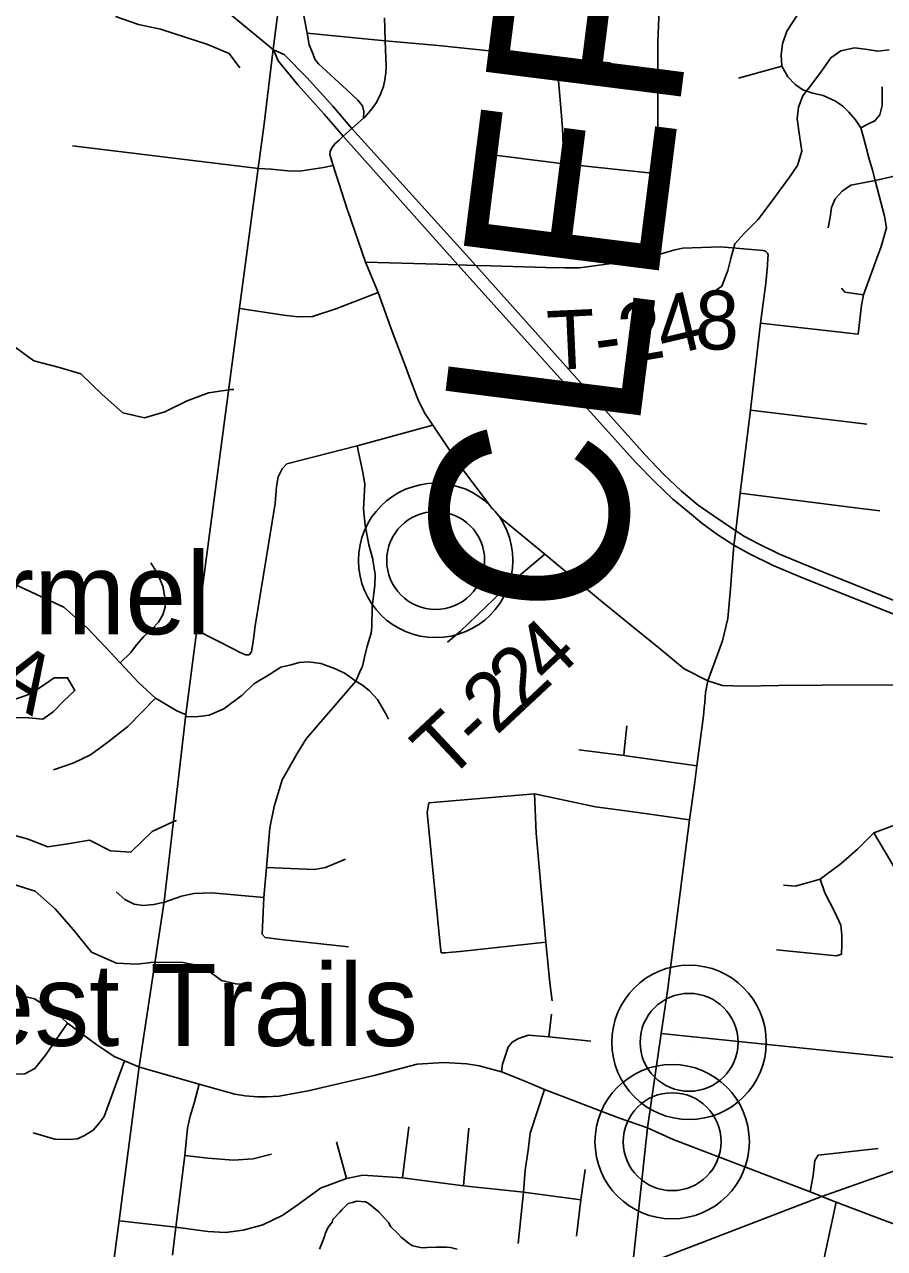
# Model space of a CAD drawing. Extents: x 0 to 34, y 0 to 22.
# Drawn here: x 5.759 to 6.174, y 16.574 to 17.164 of the extents above; entities that cross this region are included whole.
import ezdxf

# ---------------------------------------------------------------- set-up
doc = ezdxf.new("R2010")
doc.units = 0
for name, color, linetype in [('GM_X_Corporation', 7, 'Continuous'), ('GM_X_County_Road', 7, 'Continuous'), ('GM_X_County_Text', 7, 'Continuous'), ('GM_X_Minor_Lake', 7, 'Continuous'), ('GM_X_Minor_River', 7, 'Continuous'), ('GM_X_Rail_Line', 7, 'Continuous'), ('GM_X_State_Route', 7, 'Continuous'), ('GM_X_Township', 7, 'Continuous'), ('GM_X_Township_Road', 7, 'Continuous'), ('GM_X_Township_Road_Text', 7, 'Continuous'), ('GM_X_Unincorporated', 7, 'Continuous'), ('GM_X_Unincorporated_Location', 7, 'Continuous'), ('GM_X_Unincorporated_Text', 7, 'Continuous'), ('SH_Cut_Line', 7, 'Continuous')]:
    doc.layers.add(name, color=color, linetype=linetype)

msp = doc.modelspace()

# ---------------------------------------------------------------- linework, layer by layer
at = {"layer": 'GM_X_Corporation'}
msp.add_lwpolyline([(5.72112, 15.95514), (5.75974, 16.24674), (5.8051, 16.58756), (5.8147, 16.66168), (5.82679, 16.74115), (5.83718, 16.83132), (5.84257, 16.87203), (5.86313, 17.02725), (5.87205, 17.09459), (5.87488, 17.11595), (5.87933, 17.15186), (5.88642, 17.2068), (5.90033, 17.32196), (5.91784, 17.46266), (5.93092, 17.56818), (6.04699, 18.48945)], dxfattribs=at)
at = {"layer": 'GM_X_County_Road'}
for p, q in [((5.89561, 17.15957), (5.88654, 17.20654)), ((6.08874, 16.84753), (6.09576, 16.86685))]:
    msp.add_line(p, q, dxfattribs=at)
for points in [[(5.91301, 17.10991), (5.91724, 17.11369), (5.92283, 17.11867), (5.92337, 17.11915), (5.92624, 17.12225), (5.9287, 17.12569), (5.93069, 17.12942), (5.93239, 17.13397), (5.93314, 17.13717), (5.93359, 17.14047), (5.93369, 17.14351), (5.93332, 17.15592), (5.93313, 17.16177), (5.93297, 17.16699)], [(5.92283, 17.11867), (5.92293, 17.12184), (5.92239, 17.12463), (5.92007, 17.12731), (5.91484, 17.13225), (5.90119, 17.14477), (5.89943, 17.1471), (5.89835, 17.14974), (5.89664, 17.15397), (5.89561, 17.15957)], [(5.91301, 17.10991), (5.91102, 17.1081), (5.90896, 17.10619), (5.90765, 17.10454), (5.90679, 17.1027), (5.90666, 17.10106), (5.90711, 17.09959), (5.90826, 17.09586), (5.91509, 17.0743)], [(5.91509, 17.0743), (5.91521, 17.07394), (5.92377, 17.04923), (5.9299, 17.03458), (5.93659, 17.01583), (5.94284, 16.99949), (5.94481, 16.99412), (5.94931, 16.98249), (5.95249, 16.97624), (5.95622, 16.97075), (5.96279, 16.96095), (5.96911, 16.9514), (5.98473, 16.93051), (5.9903, 16.92497), (5.99756, 16.919), (6.01017, 16.90858), (6.03696, 16.88621), (6.0542, 16.87222), (6.06503, 16.86337), (6.07729, 16.85327), (6.08874, 16.84753)], [(6.10033, 16.90039), (6.10129, 16.91287), (6.10213, 16.91973)], [(6.09576, 16.86685), (6.09842, 16.8775), (6.09967, 16.89192), (6.10033, 16.90039)], [(6.05228, 16.56368), (6.05969, 16.63206), (6.06628, 16.67753), (6.06945, 16.69926), (6.07983, 16.78047), (6.08236, 16.79752), (6.08347, 16.80663), (6.08663, 16.83062), (6.08698, 16.83433), (6.08723, 16.83705), (6.08763, 16.84192), (6.08874, 16.84753)], [(6.08874, 16.84753), (6.09572, 16.84529), (6.10579, 16.84491), (6.12287, 16.84522), (6.14386, 16.84538), (6.17839, 16.84559), (6.21227, 16.8457), (6.217, 16.8454)]]:
    msp.add_lwpolyline(points, dxfattribs=at)
at = {"layer": 'GM_X_Minor_Lake'}
msp.add_lwpolyline([(5.73929, 16.84726), (5.74279, 16.84112), (5.7494, 16.83853), (5.75548, 16.8388), (5.76199, 16.84115), (5.76699, 16.8443), (5.77373, 16.84893), (5.78019, 16.849), (5.78369, 16.84286), (5.77847, 16.83782), (5.77324, 16.83259), (5.76824, 16.82906), (5.76141, 16.82976), (5.75418, 16.82988), (5.74802, 16.82562), (5.74272, 16.82686), (5.73646, 16.82754), (5.73018, 16.8267), (5.72491, 16.82984), (5.72331, 16.83595), (5.72875, 16.84251)], dxfattribs=at)
at = {"layer": 'GM_X_Minor_River'}
for points in [[(5.80336, 17.16755), (5.81439, 17.16375), (5.82504, 17.16147), (5.83683, 17.15766), (5.84729, 17.15424), (5.85813, 17.14986), (5.86327, 17.14282)], [(6.17611, 17.1515), (6.17059, 17.15085), (6.16567, 17.15171), (6.15943, 17.1526), (6.15275, 17.15102), (6.14794, 17.14769), (6.14344, 17.14132), (6.13876, 17.13495), (6.13447, 17.12934), (6.13246, 17.12387), (6.13178, 17.11837), (6.13295, 17.11036), (6.13394, 17.10274), (6.1319, 17.09575), (6.12799, 17.09013), (6.1235, 17.08413), (6.11881, 17.07758), (6.11277, 17.06971), (6.10637, 17.06319), (6.10172, 17.05815), (6.09986, 17.05097), (6.09842, 17.04529), (6.09542, 17.03775), (6.08714, 17.03184)], [(5.7539, 17.00907), (5.76398, 17.00165), (5.77634, 16.99842), (5.78661, 16.99538), (5.79688, 16.98548), (5.80677, 16.97673), (5.81723, 16.97426), (5.82712, 16.97711), (5.83778, 16.98244), (5.84805, 16.98625), (5.85908, 16.98796), (5.86037, 16.98793)], [(5.75009, 16.77431), (5.76074, 16.77145), (5.77063, 16.76746), (5.78033, 16.76898), (5.79079, 16.7707), (5.80087, 16.76556), (5.81076, 16.76499), (5.82103, 16.77488), (5.83054, 16.77945), (5.83275, 16.7802)], [(5.73456, 16.77622), (5.74096, 16.76537), (5.744, 16.75566), (5.75389, 16.74958), (5.76454, 16.74615), (5.77424, 16.73759), (5.78299, 16.7277), (5.79173, 16.71686), (5.80372, 16.71153), (5.8138, 16.71096), (5.82169, 16.71191)], [(5.82169, 16.71191), (5.83581, 16.71188), (5.84073, 16.71083), (5.84751, 16.70822), (5.85443, 16.70314), (5.86124, 16.70149), (5.86598, 16.7012)], [(5.90157, 16.57366), (5.90315, 16.57763), (5.90395, 16.57971), (5.90435, 16.58103), (5.90574, 16.58424), (5.90768, 16.58668), (5.90808, 16.588), (5.91118, 16.59137), (5.91234, 16.59268), (5.91543, 16.59567), (5.91753, 16.5962), (5.91944, 16.59674), (5.92381, 16.59647), (5.92513, 16.59588), (5.93019, 16.59161), (5.9315, 16.59025), (5.93486, 16.58658), (5.93597, 16.58447), (5.93952, 16.58099), (5.94101, 16.57944), (5.94514, 16.57613), (5.94665, 16.57534), (5.951, 16.57432), (5.95347, 16.57447), (5.95804, 16.57457), (5.96279, 16.57468), (5.96469, 16.57446), (5.96791, 16.57364)]]:
    msp.add_lwpolyline(points, dxfattribs=at)
at = {"layer": 'GM_X_Rail_Line'}
msp.add_lwpolyline([(7.63308, 16.28236), (7.40377, 16.36953), (7.03011, 16.50857), (6.53307, 16.72655), (6.49125, 16.74465), (6.4704, 16.748), (6.45673, 16.74373), (6.44445, 16.73569), (6.41433, 16.68657), (6.40613, 16.68152), (6.38892, 16.67672), (6.26607, 16.64228), (6.14316, 16.59895), (6.05126, 16.56355), (5.92879, 16.48974), (5.90389, 16.46146), (5.88575, 16.44529), (5.82154, 16.37195), (5.81518, 16.3497), (5.8107, 16.32047), (5.80263, 16.30095), (5.79258, 16.28561), (5.77272, 16.2711), (5.76215, 16.2634)], dxfattribs=at)
at = {"layer": 'GM_X_State_Route'}
for points in [[(5.78612, 17.18749), (5.81347, 17.1857), (5.82756, 17.18289), (5.83846, 17.17878), (5.84314, 17.17668), (5.85209, 17.17265), (5.85686, 17.1702), (5.87945, 17.1516)], [(5.87945, 17.1516), (5.88167, 17.14633), (5.89132, 17.13448), (5.90383, 17.12056), (5.91301, 17.10991), (5.9682, 17.04803), (6.05407, 16.95277), (6.06317, 16.94334), (6.07183, 16.93511), (6.07984, 16.92842), (6.08576, 16.92349), (6.09311, 16.91812), (6.10129, 16.91287), (6.10885, 16.90871), (6.12019, 16.90309), (6.13434, 16.89717), (6.27805, 16.84002)], [(5.87945, 17.1516), (5.88453, 17.14929), (5.89556, 17.13826), (5.90806, 17.12434), (5.91724, 17.11369), (5.97691, 17.04769), (6.0583, 16.95655), (6.0674, 16.94712), (6.07607, 16.93889), (6.08407, 16.9322), (6.0913, 16.92713), (6.10213, 16.91973), (6.10637, 16.91701), (6.11312, 16.91348), (6.12327, 16.9086), (6.13955, 16.90174), (6.28083, 16.84511), (6.30964, 16.83364), (6.33064, 16.8252), (6.34815, 16.81757), (6.36831, 16.80861), (6.38153, 16.80279)]]:
    msp.add_lwpolyline(points, dxfattribs=at)
at = {"layer": 'GM_X_Township'}
msp.add_lwpolyline([(5.72112, 15.95514), (5.75974, 16.24674), (5.8051, 16.58756), (5.8147, 16.66168), (5.82679, 16.74115), (5.83718, 16.83132), (5.84257, 16.87203), (5.86313, 17.02725), (5.87205, 17.09459), (5.87488, 17.11595), (5.87933, 17.15186), (5.88642, 17.2068), (5.90033, 17.32196), (5.91784, 17.46266), (5.93092, 17.56818), (6.04699, 18.48945)], dxfattribs=at)
at = {"layer": 'GM_X_Township_Road'}
for p, q in [((6.1035, 17.13793), (6.12435, 17.14373)), ((5.87217, 17.09433), (5.78253, 17.10538)), ((6.11415, 17.0198), (6.16116, 17.01449)), ((6.1092, 16.97789), (6.16538, 16.97116)), ((6.01215, 16.67598), (6.0134, 16.68698)), ((5.94165, 16.60805), (5.94462, 16.63256)), ((6.05969, 16.63206), (6.04615, 16.63678)), ((5.91467, 16.60779), (5.90972, 16.62532)), ((6.15054, 16.59625), (6.13936, 16.54482))]:
    msp.add_line(p, q, dxfattribs=at)
for points in [[(6.06383, 17.07731), (6.06476, 17.09178), (6.06455, 17.1369), (6.06455, 17.15548), (6.06537, 17.17508), (6.06537, 17.18304), (6.06496, 17.19059), (6.06496, 17.19109)], [(6.16116, 17.01449), (6.16278, 17.02846), (6.1637, 17.03354), (6.16809, 17.04547), (6.17015, 17.0511), (6.17221, 17.05673), (6.17481, 17.06572), (6.17383, 17.07136), (6.16939, 17.08858), (6.16812, 17.09359), (6.16633, 17.09957), (6.16386, 17.10877), (6.16236, 17.11403), (6.15993, 17.11787), (6.15664, 17.12152), (6.15374, 17.12434), (6.15018, 17.12687), (6.14427, 17.12959), (6.13931, 17.13062), (6.13453, 17.13221), (6.13078, 17.13483), (6.12731, 17.13858), (6.12435, 17.14373), (6.12403, 17.14899), (6.12468, 17.15452), (6.12685, 17.16048), (6.13769, 17.1775)], [(5.89561, 17.15957), (5.93332, 17.15592), (5.93686, 17.1556), (5.95871, 17.15362), (6.01573, 17.14778), (6.04189, 17.14529)], [(6.01573, 17.14778), (6.01774, 17.1256), (6.01862, 17.11387), (6.01929, 17.09663)], [(6.14676, 17.06572), (6.14762, 17.07092), (6.14827, 17.07558), (6.15, 17.0798), (6.15336, 17.08349), (6.15769, 17.0863), (6.16939, 17.08858), (6.17787, 17.09048), (6.18553, 17.09367), (6.1916, 17.09789), (6.19669, 17.10418), (6.19918, 17.11024), (6.20048, 17.11956), (6.20005, 17.13678)], [(6.16236, 17.11403), (6.16574, 17.11581), (6.16921, 17.1174), (6.17164, 17.12021), (6.17267, 17.12481), (6.17267, 17.13371)], [(6.06476, 17.09178), (6.01929, 17.09663), (5.9784, 17.10179)], [(5.87217, 17.09433), (5.87836, 17.09402), (5.8879, 17.09303), (5.89305, 17.09325), (5.90358, 17.0949), (5.90826, 17.09586)], [(6.06404, 17.0526), (6.06394, 17.0681), (6.06373, 17.07586), (6.06383, 17.07731)], [(5.9682, 17.04803), (5.97691, 17.04769), (5.98418, 17.04741), (6.01061, 17.04665), (6.01993, 17.04654), (6.02695, 17.04654), (6.04467, 17.04897), (6.05423, 17.05089), (6.06404, 17.0526), (6.07283, 17.05524), (6.07664, 17.05593), (6.09483, 17.05667), (6.11539, 17.05483), (6.11656, 17.0545), (6.11752, 17.05353)], [(6.10213, 16.91973), (6.10437, 16.93797), (6.1092, 16.97789), (6.11415, 17.0198), (6.11664, 17.03908), (6.11752, 17.04768), (6.11769, 17.05124), (6.11777, 17.05257), (6.11752, 17.05353)], [(5.92377, 17.04923), (5.95863, 17.04829), (5.9682, 17.04803)], [(5.9299, 17.03458), (5.90952, 17.0268), (5.89826, 17.02303)], [(6.15304, 17.03669), (6.15477, 17.03474), (6.1637, 17.03354)], [(5.89826, 17.02303), (5.89118, 17.02291), (5.88446, 17.02376), (5.86324, 17.02699)], [(5.87023, 16.87128), (5.87044, 16.87301), (5.88031, 16.93299), (5.88086, 16.94108), (5.88168, 16.94574), (5.88362, 16.9497), (5.8858, 16.95203), (5.9197, 16.96078), (5.95622, 16.97075)], [(5.92724, 16.90612), (5.9254, 16.91308), (5.92355, 16.92258), (5.92288, 16.93028), (5.92343, 16.94225), (5.92255, 16.94784), (5.9197, 16.96078)], [(6.10437, 16.93797), (6.15985, 16.93094), (6.17152, 16.92937)], [(5.65282, 16.89674), (5.67166, 16.90157), (5.69233, 16.9057), (5.70542, 16.90731), (5.71921, 16.90731), (5.72564, 16.90708), (5.73644, 16.90387), (5.74908, 16.89674), (5.77848, 16.88296), (5.78974, 16.87308), (5.7987, 16.86366), (5.80553, 16.85626), (5.81432, 16.84666), (5.82265, 16.83922), (5.82604, 16.83701), (5.83293, 16.83311), (5.83729, 16.83106)], [(5.80553, 16.85626), (5.81065, 16.8611), (5.81346, 16.86484), (5.81693, 16.86884), (5.82094, 16.87259), (5.82401, 16.87579), (5.82615, 16.8794), (5.82722, 16.88301), (5.82722, 16.88688), (5.82615, 16.89316), (5.82348, 16.8993), (5.82027, 16.90438)], [(5.92104, 16.8519), (5.92225, 16.85462), (5.92327, 16.85893), (5.92463, 16.86427), (5.9265, 16.87053), (5.92683, 16.8736), (5.92695, 16.88319), (5.9282, 16.89356), (5.92847, 16.89893), (5.92738, 16.90562), (5.92724, 16.90612)], [(5.99035, 16.8915), (5.99258, 16.89365), (6.01017, 16.90858)], [(5.96322, 16.86612), (5.96958, 16.8715), (5.98961, 16.89079), (5.99035, 16.8915)], [(5.84268, 16.87177), (5.86036, 16.86273), (5.86303, 16.86136), (5.86591, 16.86006), (5.86769, 16.85999), (5.86886, 16.86143), (5.86968, 16.8665), (5.87023, 16.87128)], [(5.83722, 16.8304), (5.84162, 16.83017), (5.84469, 16.8305), (5.84842, 16.83094), (5.85555, 16.83401), (5.86435, 16.84069), (5.86998, 16.84602), (5.87745, 16.85059), (5.88293, 16.8541), (5.88796, 16.85531), (5.89173, 16.85638), (5.89634, 16.85671), (5.90226, 16.85594), (5.90939, 16.85331), (5.91389, 16.85101), (5.91903, 16.84737), (5.9223, 16.84541), (5.92565, 16.84275), (5.92954, 16.83856), (5.9335, 16.83155), (5.93477, 16.82904)], [(5.91557, 16.71935), (5.88296, 16.72292), (5.87539, 16.72379), (5.87399, 16.72553), (5.87472, 16.74312), (5.87614, 16.75757), (5.87763, 16.77663), (5.87969, 16.78705), (5.88365, 16.79979), (5.8908, 16.8125), (5.89514, 16.81959), (5.91903, 16.84737), (5.92104, 16.8519)], [(5.77351, 16.80458), (5.78326, 16.80806), (5.79128, 16.8118), (5.79956, 16.81794), (5.80918, 16.82556), (5.82265, 16.83922)], [(6.04826, 16.8116), (6.04845, 16.81362), (6.04976, 16.82584)], [(6.08347, 16.80663), (6.04826, 16.8116), (6.0266, 16.81433)], [(6.07983, 16.78047), (6.05964, 16.78343), (6.0479, 16.78497), (6.03451, 16.78684), (6.00524, 16.79306), (5.95431, 16.78877)], [(6.00524, 16.79306), (6.00601, 16.7741), (6.01059, 16.72164), (6.01261, 16.70197), (6.01368, 16.69331)], [(5.96015, 16.71641), (5.95984, 16.71886), (5.95841, 16.73355), (5.95354, 16.78415), (5.95431, 16.78877)], [(6.12509, 16.74912), (6.13073, 16.7486), (6.13714, 16.7504), (6.14278, 16.75193), (6.15289, 16.75949), (6.16084, 16.76641), (6.16864, 16.77424), (6.18787, 16.78127), (6.19945, 16.78521), (6.20614, 16.78674), (6.22018, 16.78455)], [(6.18762, 16.71094), (6.19069, 16.71619), (6.1912, 16.72324), (6.19056, 16.72977), (6.18915, 16.73759), (6.1839, 16.74809), (6.17685, 16.76052), (6.16864, 16.77424)], [(5.91407, 16.76164), (5.90454, 16.75761), (5.8992, 16.75654), (5.87614, 16.75757)], [(6.12176, 16.71785), (6.15065, 16.71502), (6.15306, 16.71579), (6.15328, 16.72042), (6.15335, 16.725), (6.15285, 16.72972), (6.14982, 16.73643), (6.14508, 16.7454), (6.14278, 16.75193)], [(5.80361, 16.74593), (5.80775, 16.74223), (5.81234, 16.73999), (5.8166, 16.73921), (5.82175, 16.73977), (5.8269, 16.74089)], [(5.8269, 16.74089), (5.83517, 16.74371), (5.84108, 16.74507), (5.8497, 16.7453), (5.87472, 16.74312)], [(6.01059, 16.72164), (5.9693, 16.71714), (5.96545, 16.71685), (5.96218, 16.71641), (5.96015, 16.71641)], [(5.81482, 16.66142), (5.80758, 16.66441), (5.80273, 16.66657), (5.79873, 16.66926), (5.79435, 16.67219), (5.78011, 16.68257), (5.77457, 16.68781), (5.76903, 16.69119), (5.76426, 16.69427), (5.75903, 16.69565), (5.74565, 16.69673), (5.74241, 16.6995), (5.73934, 16.70288), (5.73811, 16.70796), (5.73672, 16.71242), (5.7358, 16.71581), (5.7341, 16.71919)], [(5.78011, 16.68257), (5.76965, 16.66719), (5.76442, 16.66072), (5.75965, 16.65811), (5.7538, 16.65795), (5.74594, 16.65813), (5.7364, 16.65987)], [(5.98934, 16.65913), (5.98985, 16.6628), (5.99249, 16.67094), (5.99443, 16.67338), (5.99748, 16.67521), (6.00236, 16.67673), (6.01215, 16.67598), (6.03232, 16.6739)], [(6.06628, 16.67753), (6.21861, 16.66189), (6.27528, 16.65657), (6.28856, 16.65523)], [(5.80758, 16.66441), (5.79788, 16.63756), (5.7955, 16.63433), (5.79258, 16.63095), (5.78842, 16.62849), (5.78496, 16.62687), (5.78096, 16.62649), (5.77411, 16.62664), (5.76357, 16.62979)], [(6.04615, 16.63678), (6.04479, 16.63725), (6.01, 16.65068), (5.99941, 16.65506), (5.98934, 16.65913), (5.97858, 16.66205), (5.97253, 16.66294), (5.96154, 16.66354), (5.9487, 16.66289), (5.92801, 16.65743), (5.89608, 16.64998), (5.8822, 16.64747), (5.87605, 16.64703), (5.87178, 16.64714), (5.86585, 16.64758), (5.86073, 16.6483), (5.84358, 16.6532), (5.81482, 16.66142)], [(5.84358, 16.6532), (5.84121, 16.64406), (5.83922, 16.63774), (5.83793, 16.63202), (5.8367, 16.61887), (5.83232, 16.58431), (5.8308, 16.57086)], [(6.01, 16.65068), (6.00311, 16.62964), (6.00208, 16.62143), (6.00077, 16.61177), (5.99988, 16.60115), (5.99731, 16.57633)], [(6.05969, 16.63206), (6.07207, 16.62653), (6.13806, 16.6013), (6.15054, 16.59625), (6.17384, 16.58756), (6.18622, 16.58298)], [(5.97091, 16.60426), (5.97147, 16.6098), (5.97358, 16.6319)], [(6.13806, 16.6013), (6.13941, 16.60922), (6.14021, 16.6164), (6.14194, 16.61893), (6.17076, 16.62224)], [(5.8367, 16.61887), (5.84776, 16.61752), (5.86015, 16.61658), (5.86962, 16.61716), (5.8784, 16.61939)], [(5.90084, 16.60218), (5.90201, 16.60302), (5.91467, 16.60779), (5.92248, 16.60933), (5.94165, 16.60805), (5.97091, 16.60426), (5.99988, 16.60115), (6.02754, 16.5974)], [(6.02546, 16.57997), (6.02754, 16.5974), (6.02958, 16.61205)], [(5.80522, 16.5873), (5.83232, 16.58431), (5.84787, 16.5822), (5.85629, 16.58173), (5.86483, 16.58279), (5.8743, 16.58536), (5.88401, 16.59004), (5.89086, 16.59483), (5.89656, 16.59911), (5.90084, 16.60218)]]:
    msp.add_lwpolyline(points, dxfattribs=at)
at = {"layer": 'GM_X_Unincorporated'}
for centre, radius in [((5.95757, 16.90553), 0.0372), ((5.95757, 16.90553), 0.02358), ((6.07967, 16.67333), 0.0372), ((6.07967, 16.67333), 0.02358), ((6.07153, 16.62546), 0.0372), ((6.07153, 16.62546), 0.02358)]:
    msp.add_circle(centre, radius, dxfattribs=at)
at = {"layer": 'GM_X_Unincorporated_Location'}
for p, q in [((5.95757, 16.90553), (5.95757, 16.90553)), ((6.07967, 16.67333), (6.07967, 16.67333)), ((6.07153, 16.62546), (6.07153, 16.62546))]:
    msp.add_line(p, q, dxfattribs=at)
at = {"layer": 'SH_Cut_Line'}
for points in [[(5.72112, 15.95514), (5.75974, 16.24674), (5.8051, 16.58756), (5.8147, 16.66168), (5.82679, 16.74115), (5.83718, 16.83132), (5.84257, 16.87203), (5.86313, 17.02725), (5.87205, 17.09459), (5.87488, 17.11595), (5.87933, 17.15186), (5.88642, 17.2068), (5.90033, 17.32196), (5.91784, 17.46266), (5.93092, 17.56818), (6.04699, 18.48945)], [(6.04699, 18.48945), (5.93092, 17.56818), (5.91784, 17.46266), (5.90033, 17.32196), (5.88642, 17.2068), (5.87933, 17.15186), (5.87488, 17.11595), (5.87205, 17.09459), (5.86313, 17.02725), (5.84257, 16.87203), (5.83718, 16.83132), (5.82679, 16.74115), (5.8147, 16.66168), (5.8051, 16.58756), (5.75974, 16.24674), (5.72112, 15.95514)]]:
    msp.add_lwpolyline(points, dxfattribs=at)

# ---------------------------------------------------------------- texts
at = {"layer": 'GM_X_County_Text'}
msp.add_text('CLERMONT COUNTY', height=0.094697, rotation=82.79761, dxfattribs=at).set_placement((6.04352, 16.87439))
at = {"layer": 'GM_X_Township_Road_Text'}
for s, rotation, p in [('4', 13.30814, (6.06734, 17.00349)), ('8', 359.27636, (6.08241, 17.00729)), ('2', 9.73277, (6.04834, 17.00017)), ('T', 2.65169, (6.01188, 16.99726)), ('-', 7.56585, (6.03571, 16.99847)), ('4', 43.14556, (6.01229, 16.84465)), ('A', 328.40932, (5.74176, 16.84349)), ('2', 43.07983, (5.99958, 16.83276)), ('2', 43.06613, (5.98689, 16.8209)), ('T', 43.06613, (5.96295, 16.79853)), ('-', 43.06612, (5.97844, 16.81301))]:
    msp.add_text(s, height=0.02841, rotation=rotation, dxfattribs=at).set_placement(p)
at = {"layer": 'GM_X_Unincorporated_Text'}
for s, p in [('Mount Carmel', (5.51754, 16.86998)), ('Mount Forest Trails', (5.49421, 16.67165))]:
    msp.add_text(s, height=0.0394886, rotation=0.00001, dxfattribs=at).set_placement(p)

doc.saveas('drawing.dxf')
